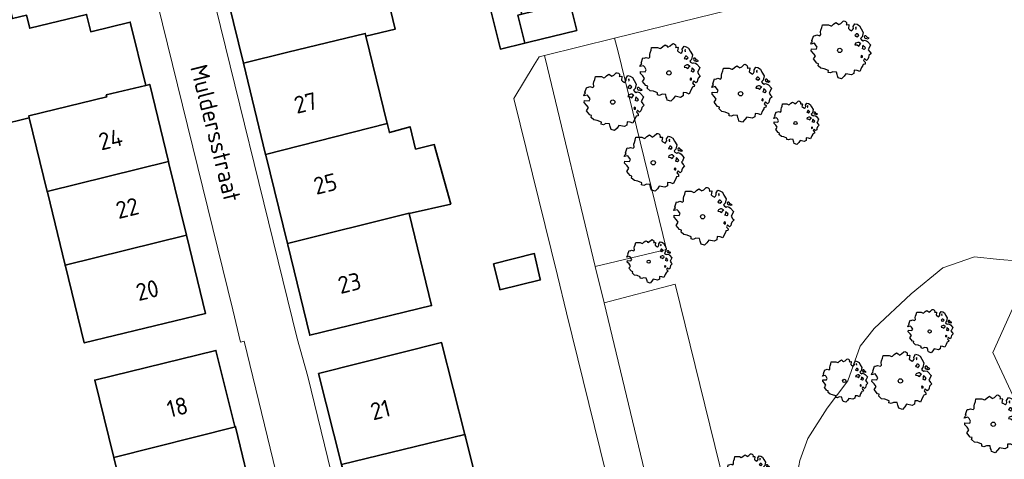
# Model space of a CAD drawing. Header units: metres. Extents: x 152391 to 157968, y 462336 to 467280.
# Tile 691 of 736: x 157218 to 157296, y 464391 to 464425. Entities that reach past the tile are written whole.
import ezdxf
from ezdxf.enums import TextEntityAlignment as Align

# ---------------------------------------------------------------- set-up
doc = ezdxf.new("R2010")
doc.units = ezdxf.units.M
doc.header["$LTSCALE"] = 0.75
doc.layers.get('0').update_dxf_attribs({"lineweight": 25})
for name, color, linetype, lineweight in [('B-GV-GR-BOOM-S', 252, 'Continuous', 25), ('B-WE-GR-BEPLANTING_CULTUUR_BODEMBEDEKKER-GV', 251, 'Continuous', 18), ('B-WE-GR-BEPLANTING_CULTUUR_HEESTERS-GV', 251, 'Continuous', 18), ('B-WE-OG-BEBOUWING-GV', 6, 'Continuous', 35), ('B-WE-OG-BEBOUWING-T18', 1, 'Continuous', 18), ('B-WE-OG-TERREIN_CULTUURSCHEIDING-GV', 251, 'Continuous', 18), ('B-WE-OG-TOPOGRAFIE-T18', 1, 'Continuous', 18), ('B-WE-VH-VERHARDING_TEGEL-GV', 251, 'Continuous', 18)]:
    doc.layers.add(name, color=color, linetype=linetype, lineweight=lineweight)
doc.styles.add('NLCS-ISO-M750-T18', font='NLCS-ISO.ttf', dxfattribs={"height": 1.35})

# ---------------------------------------------------------------- blocks, each defined once
blk = doc.blocks.new('SGR-BOOM_21_30')
at = {"linetype": 'Continuous'}
for p, q in [((-0.47, 1.45), (-0.365, 1.548)), ((-0.365, 1.548), (-0.226, 1.647)), ((-0.226, 1.647), (-0.133, 1.581)), ((-0.133, 1.581), (-0.063, 1.515)), ((-0.063, 1.515), (0.065, 1.581)), ((0.065, 1.581), (0.205, 1.712)), ((0.205, 1.712), (0.263, 1.729)), ((0.263, 1.729), (0.333, 1.696)), ((0.333, 1.696), (0.391, 1.647)), ((0.391, 1.647), (0.402, 1.532)), ((0.786, 1.4), (0.891, 1.565)), ((0.891, 1.565), (1.019, 1.532)), ((-1.633, 0.579), (-1.528, 0.875)), ((-1.528, 0.875), (-1.458, 0.858)), ((-1.458, 0.858), (-1.342, 0.908)), ((-1.342, 0.908), (-1.179, 0.858)), ((-1.179, 0.858), (-1.121, 0.924)), ((-1.133, 1.088), (-1.109, 1.187)), ((-1.121, 0.924), (-1.133, 1.088)), ((-1.109, 1.187), (-1.051, 1.335)), ((-1.051, 1.335), (-1.016, 1.499)), ((-1.016, 1.499), (-0.668, 1.499)), ((-0.668, 1.499), (-0.516, 1.433)), ((-0.516, 1.433), (-0.47, 1.45)), ((0.402, 1.532), (0.379, 1.499)), ((0.379, 1.499), (0.53, 1.515)), ((0.542, 1.483), (0.507, 1.285)), ((0.507, 1.285), (0.565, 1.236)), ((0.53, 1.515), (0.542, 1.483)), ((0.565, 1.236), (0.693, 1.154)), ((0.693, 1.154), (0.751, 1.203)), ((0.751, 1.203), (0.798, 1.285)), ((0.798, 1.285), (0.786, 1.4)), ((0.937, 0.908), (0.891, 0.875)), ((0.891, 0.875), (0.926, 0.825)), ((0.972, 1.368), (0.926, 1.335)), ((0.926, 1.335), (0.949, 1.253)), ((0.926, 0.825), (0.984, 0.842)), ((0.972, 0.973), (0.937, 0.908)), ((0.949, 1.253), (0.961, 1.236)), ((0.961, 1.269), (0.972, 1.368)), ((1.03, 0.973), (0.972, 0.973)), ((0.984, 0.842), (1.03, 0.776)), ((1.019, 1.532), (1.158, 1.45)), ((1.077, 0.94), (1.03, 0.973)), ((1.03, 0.776), (1.077, 0.842)), ((1.124, 0.875), (1.077, 0.94)), ((1.077, 0.842), (1.124, 0.875)), ((1.158, 1.45), (1.251, 1.269)), ((1.321, 0.793), (1.228, 0.694)), ((1.251, 1.269), (1.379, 1.055)), ((1.379, 1.055), (1.321, 0.793)), ((1.472, 0.858), (1.438, 0.809)), ((1.438, 0.809), (1.461, 0.743)), ((1.542, 0.858), (1.472, 0.858)), ((1.624, 0.76), (1.542, 0.858)), ((-1.703, 0.365), (-1.656, 0.48)), ((-1.493, 0.415), (-1.703, 0.365)), ((-1.679, -0.029), (-1.668, 0.086)), ((-1.668, 0.086), (-1.389, 0.07)), ((-1.656, 0.48), (-1.598, 0.53)), ((-1.598, 0.53), (-1.633, 0.579)), ((-1.423, 0.333), (-1.493, 0.415)), ((-1.33, 0.185), (-1.423, 0.333)), ((-1.389, 0.07), (-1.33, 0.185)), ((0.926, 0.415), (0.891, 0.333)), ((0.891, 0.333), (1.03, 0.316)), ((1.054, 0.464), (0.926, 0.415)), ((1.03, 0.316), (1.112, 0.251)), ((1.112, 0.464), (1.054, 0.464)), ((1.217, 0.398), (1.112, 0.464)), ((1.112, 0.251), (1.205, 0.365)), ((1.205, 0.365), (1.24, 0.415)), ((1.228, 0.694), (1.275, 0.628)), ((1.275, 0.628), (1.379, 0.563)), ((1.344, 0.185), (1.31, 0.103)), ((1.434, 0.049), (1.31, 0.103)), ((1.356, 0.3), (1.344, 0.234)), ((1.344, 0.234), (1.344, 0.185)), ((1.426, 0.234), (1.356, 0.3)), ((1.379, 0.563), (1.438, 0.595)), ((1.472, 0.201), (1.426, 0.234)), ((1.434, 0.049), (1.507, 0.136)), ((1.438, 0.595), (1.565, 0.563)), ((1.461, 0.743), (1.531, 0.694)), ((1.507, 0.136), (1.472, 0.201)), ((1.531, 0.727), (1.635, 0.678)), ((1.531, 0.694), (1.542, 0.727)), ((1.565, 0.563), (1.635, 0.513)), ((1.728, 0.71), (1.624, 0.76)), ((1.635, 0.678), (1.728, 0.71)), ((1.635, 0.513), (1.81, 0.316)), ((1.717, 0.103), (1.67, 0.037)), ((1.67, 0.037), (1.763, -0.094)), ((1.81, 0.316), (1.717, 0.103)), ((-1.54, -0.177), (-1.679, -0.029)), ((-1.551, -0.505), (-1.493, -0.423)), ((-1.354, -0.752), (-1.551, -0.505)), ((-1.435, -0.324), (-1.54, -0.177)), ((-1.493, -0.423), (-1.435, -0.324)), ((-1.249, -0.784), (-1.354, -0.752)), ((1.286, -0.292), (1.24, -0.357)), ((1.24, -0.357), (1.251, -0.423)), ((1.263, -0.423), (1.333, -0.407)), ((1.333, -0.341), (1.286, -0.292)), ((1.333, -0.407), (1.333, -0.341)), ((1.461, -0.472), (1.391, -0.587)), ((1.391, -0.587), (1.426, -0.637)), ((1.426, -0.637), (1.496, -0.702)), ((1.577, -0.587), (1.461, -0.472)), ((1.496, -0.702), (1.484, -0.801)), ((1.658, -0.522), (1.577, -0.587)), ((1.682, -0.423), (1.658, -0.522)), ((1.717, -0.308), (1.682, -0.423)), ((1.845, -0.177), (1.717, -0.308)), ((1.763, -0.094), (1.845, -0.177)), ((-1.272, -0.899), (-1.249, -0.784)), ((-1.109, -1.047), (-1.272, -0.899)), ((-0.912, -1.08), (-1.109, -1.047)), ((-0.668, -1.179), (-0.912, -1.08)), ((-0.679, -1.294), (-0.668, -1.179)), ((-0.551, -1.326), (-0.679, -1.294)), ((-0.4, -1.261), (-0.551, -1.326)), ((-0.191, -1.277), (-0.4, -1.261)), ((-0.156, -1.425), (-0.191, -1.277)), ((-0.133, -1.491), (-0.156, -1.425)), ((-0.098, -1.606), (-0.133, -1.491)), ((0.251, -1.524), (0.112, -1.671)), ((0.356, -1.376), (0.251, -1.524)), ((0.682, -1.441), (0.356, -1.376)), ((0.833, -1.359), (0.682, -1.441)), ((0.844, -1.162), (0.833, -1.359)), ((1.03, -1.179), (0.844, -1.162)), ((1.182, -1.244), (1.03, -1.179)), ((1.286, -1.014), (1.182, -1.244)), ((1.356, -0.883), (1.286, -1.014)), ((1.368, -0.834), (1.356, -0.883)), ((1.484, -0.801), (1.368, -0.834)), ((0.112, -1.671), (-0.098, -1.606))]:
    blk.add_line(p, q, dxfattribs=at)
blk.add_circle((0, 0), 0.126, dxfattribs=at)
blk = doc.blocks.new('SGR-BOOM_31_50')
at = {"linetype": 'Continuous'}
for p, q in [((-1.51, 1.451), (-1.479, 1.582)), ((-1.479, 1.582), (-1.402, 1.78)), ((-1.402, 1.78), (-1.355, 1.999)), ((-1.355, 1.999), (-0.89, 1.999)), ((-0.89, 1.999), (-0.688, 1.911)), ((-0.688, 1.911), (-0.626, 1.933)), ((-0.626, 1.933), (-0.487, 2.064)), ((-0.487, 2.064), (-0.301, 2.196)), ((-0.301, 2.196), (-0.177, 2.108)), ((-0.177, 2.108), (-0.084, 2.02)), ((-0.084, 2.02), (0.087, 2.108)), ((0.087, 2.108), (0.273, 2.283)), ((0.273, 2.283), (0.351, 2.305)), ((0.351, 2.305), (0.444, 2.261)), ((0.444, 2.261), (0.521, 2.196)), ((0.537, 2.042), (0.506, 1.999)), ((0.506, 1.999), (0.707, 2.02)), ((0.521, 2.196), (0.537, 2.042)), ((0.723, 1.977), (0.676, 1.714)), ((0.676, 1.714), (0.754, 1.648)), ((0.707, 2.02), (0.723, 1.977)), ((0.754, 1.648), (0.924, 1.539)), ((0.924, 1.539), (1.002, 1.604)), ((1.002, 1.604), (1.064, 1.714)), ((1.048, 1.867), (1.188, 2.086)), ((1.064, 1.714), (1.048, 1.867)), ((1.188, 2.086), (1.358, 2.042)), ((1.296, 1.823), (1.234, 1.78)), ((1.234, 1.78), (1.265, 1.67)), ((1.265, 1.67), (1.281, 1.648)), ((1.281, 1.692), (1.296, 1.823)), ((1.358, 2.042), (1.545, 1.933)), ((1.545, 1.933), (1.669, 1.692)), ((1.669, 1.692), (1.839, 1.407)), ((-2.177, 0.772), (-2.038, 1.166)), ((-2.131, 0.706), (-2.177, 0.772)), ((-2.038, 1.166), (-1.944, 1.144)), ((-1.944, 1.144), (-1.789, 1.21)), ((-1.789, 1.21), (-1.572, 1.144)), ((-1.572, 1.144), (-1.495, 1.232)), ((-1.495, 1.232), (-1.51, 1.451)), ((1.25, 1.21), (1.188, 1.166)), ((1.188, 1.166), (1.234, 1.101)), ((1.234, 1.101), (1.312, 1.122)), ((1.296, 1.298), (1.25, 1.21)), ((1.374, 1.298), (1.296, 1.298)), ((1.312, 1.122), (1.374, 1.035)), ((1.436, 1.254), (1.374, 1.298)), ((1.374, 1.035), (1.436, 1.122)), ((1.498, 1.166), (1.436, 1.254)), ((1.436, 1.122), (1.498, 1.166)), ((1.762, 1.057), (1.638, 0.925)), ((1.638, 0.925), (1.7, 0.838)), ((1.7, 0.838), (1.839, 0.75)), ((1.839, 1.407), (1.762, 1.057)), ((1.839, 0.75), (1.917, 0.794)), ((1.963, 1.144), (1.917, 1.079)), ((1.917, 1.079), (1.948, 0.991)), ((1.917, 0.794), (2.087, 0.75)), ((1.948, 0.991), (2.041, 0.925)), ((2.056, 1.144), (1.963, 1.144)), ((2.041, 0.969), (2.18, 0.903)), ((2.041, 0.925), (2.056, 0.969)), ((2.165, 1.013), (2.056, 1.144)), ((2.304, 0.947), (2.165, 1.013)), ((2.18, 0.903), (2.304, 0.947)), ((-2.27, 0.487), (-2.208, 0.641)), ((-1.991, 0.553), (-2.27, 0.487)), ((-2.239, -0.038), (-2.224, 0.115)), ((-2.224, 0.115), (-1.851, 0.093)), ((-2.208, 0.641), (-2.131, 0.706)), ((-1.898, 0.444), (-1.991, 0.553)), ((-1.774, 0.246), (-1.898, 0.444)), ((-1.851, 0.093), (-1.774, 0.246)), ((1.234, 0.553), (1.188, 0.444)), ((1.188, 0.444), (1.374, 0.422)), ((1.405, 0.619), (1.234, 0.553)), ((1.374, 0.422), (1.483, 0.334)), ((1.483, 0.619), (1.405, 0.619)), ((1.622, 0.531), (1.483, 0.619)), ((1.483, 0.334), (1.607, 0.487)), ((1.607, 0.487), (1.653, 0.553)), ((1.793, 0.246), (1.746, 0.137)), ((1.911, 0.065), (1.746, 0.137)), ((1.808, 0.4), (1.793, 0.312)), ((1.793, 0.312), (1.793, 0.246)), ((1.901, 0.312), (1.808, 0.4)), ((1.963, 0.268), (1.901, 0.312)), ((1.911, 0.065), (2.01, 0.181)), ((2.01, 0.181), (1.963, 0.268)), ((2.087, 0.75), (2.18, 0.684)), ((2.18, 0.684), (2.413, 0.422)), ((2.289, 0.137), (2.227, 0.049)), ((2.227, 0.049), (2.351, -0.126)), ((2.413, 0.422), (2.289, 0.137)), ((-2.053, -0.235), (-2.239, -0.038)), ((-2.069, -0.673), (-1.991, -0.564)), ((-1.805, -1.002), (-2.069, -0.673)), ((-1.913, -0.433), (-2.053, -0.235)), ((-1.991, -0.564), (-1.913, -0.433)), ((1.715, -0.389), (1.653, -0.476)), ((1.653, -0.476), (1.669, -0.564)), ((1.684, -0.564), (1.777, -0.542)), ((1.777, -0.454), (1.715, -0.389)), ((1.777, -0.542), (1.777, -0.454)), ((1.948, -0.63), (1.855, -0.783)), ((2.103, -0.783), (1.948, -0.63)), ((2.211, -0.695), (2.103, -0.783)), ((2.242, -0.564), (2.211, -0.695)), ((2.289, -0.411), (2.242, -0.564)), ((2.459, -0.235), (2.289, -0.411)), ((2.351, -0.126), (2.459, -0.235)), ((-1.665, -1.046), (-1.805, -1.002)), ((-1.696, -1.199), (-1.665, -1.046)), ((-1.479, -1.396), (-1.696, -1.199)), ((-1.216, -1.44), (-1.479, -1.396)), ((-0.89, -1.571), (-1.216, -1.44)), ((1.715, -1.352), (1.576, -1.659)), ((1.808, -1.177), (1.715, -1.352)), ((1.824, -1.112), (1.808, -1.177)), ((1.979, -1.068), (1.824, -1.112)), ((1.855, -0.783), (1.901, -0.849)), ((1.901, -0.849), (1.994, -0.936)), ((1.994, -0.936), (1.979, -1.068)), ((-0.906, -1.725), (-0.89, -1.571)), ((-0.735, -1.769), (-0.906, -1.725)), ((-0.533, -1.681), (-0.735, -1.769)), ((-0.254, -1.703), (-0.533, -1.681)), ((-0.208, -1.9), (-0.254, -1.703)), ((-0.177, -1.988), (-0.208, -1.9)), ((-0.13, -2.141), (-0.177, -1.988)), ((0.149, -2.229), (-0.13, -2.141)), ((0.335, -2.031), (0.149, -2.229)), ((0.475, -1.834), (0.335, -2.031)), ((0.909, -1.922), (0.475, -1.834)), ((1.11, -1.812), (0.909, -1.922)), ((1.126, -1.55), (1.11, -1.812)), ((1.374, -1.571), (1.126, -1.55)), ((1.576, -1.659), (1.374, -1.571))]:
    blk.add_line(p, q, dxfattribs=at)
blk.add_circle((0, 0), 0.169, dxfattribs=at)

msp = doc.modelspace()

# ---------------------------------------------------------------- linework, layer by layer
at = {"layer": 'B-WE-GR-BEPLANTING_CULTUUR_BODEMBEDEKKER-GV'}
msp.add_lwpolyline([(157261.256, 464402.442), (157268.714, 464372.119), (157271.489, 464372.873), (157264.192, 464403.213), (157263.506, 464406.064), (157259.762, 464421.631), (157259.528, 464422.603), (157259.102, 464422.498), (157258.71, 464421.85), (157257.126, 464419.232), (157260.539, 464405.356)], close=True, dxfattribs=at)
at = {"layer": 'B-WE-GR-BEPLANTING_CULTUUR_HEESTERS-GV'}
msp.add_lwpolyline([(157298.384, 464407.553), (157297.861, 464406.396), (157294.66, 464399.311), (157302.952, 464381.545), (157318.03, 464394.603), (157321.26, 464403.758)], dxfattribs=at)
at = {"layer": 'B-WE-OG-BEBOUWING-GV'}
for points in [[(157250.185, 464431.689), (157249.827, 464431.601), (157248.408, 464437.421), (157248.211, 464437.375), (157247.307, 464441.051), (157241.162, 464439.551), (157243.111, 464431.573), (157242.093, 464431.324), (157242.332, 464430.344), (157234.362, 464428.399), (157235.925, 464421.997), (157239.405, 464422.846), (157245.479, 464424.327), (157245.534, 464424.103), (157247.831, 464424.664), (157246.926, 464428.373), (157250.765, 464429.31)], [(157219.146, 464417.712), (157219.11, 464417.858), (157225.217, 464419.347), (157225.18, 464419.499), (157228.272, 464420.254), (157227.063, 464425.209), (157223.965, 464424.453), (157223.64, 464425.812), (157219.187, 464424.726), (157218.937, 464425.751), (157217.841, 464425.483), (157217.376, 464427.388), (157215.895, 464433.46), (157209.579, 464431.915), (157210.475, 464428.545), (157210.236, 464428.487), (157211.723, 464422.4), (157211.523, 464422.351), (157212.1, 464419.986), (157215.859, 464420.903), (157216.778, 464417.135)], [(157257.989, 464423.562), (157257.448, 464425.755), (157257.743, 464425.828), (157257.301, 464427.62), (157255.097, 464427.077), (157256.078, 464423.092)], [(157257.989, 464423.562), (157258.29, 464423.636), (157262.052, 464424.562), (157261.511, 464426.757), (157257.743, 464425.828), (157257.448, 464425.755)], [(157245.534, 464424.103), (157245.479, 464424.327), (157239.405, 464422.846), (157235.925, 464421.997), (157237.67, 464414.845), (157247.203, 464417.257)], [(157220.555, 464411.94), (157230.058, 464414.284), (157228.583, 464420.33), (157228.272, 464420.254), (157225.18, 464419.499), (157225.217, 464419.347), (157219.11, 464417.858), (157219.146, 464417.712)], [(157247.203, 464417.257), (157237.67, 464414.845), (157237.684, 464414.786), (157239.373, 464407.859), (157248.912, 464410.249), (157248.923, 464410.202), (157252.18, 464410.932), (157250.883, 464415.608), (157249.424, 464415.257), (157248.992, 464417.014), (157247.375, 464416.552), (157247.223, 464417.175)], [(157230.058, 464414.284), (157220.555, 464411.94), (157220.571, 464411.875), (157221.966, 464406.158), (157231.464, 464408.524), (157230.093, 464414.142)], [(157239.373, 464407.859), (157239.398, 464407.758), (157241.127, 464400.671), (157250.679, 464403), (157248.923, 464410.202), (157248.912, 464410.249)], [(157231.464, 464408.524), (157221.966, 464406.158), (157221.983, 464406.09), (157223.452, 464400.068), (157232.962, 464402.389), (157231.49, 464408.419)], [(157256.014, 464404.301), (157256.028, 464404.24), (157259.204, 464405.01), (157259.189, 464405.075), (157258.75, 464406.995), (157258.73, 464407.077), (157255.542, 464406.267)], [(157241.826, 464397.669), (157243.62, 464390.552), (157253.275, 464392.91), (157251.462, 464400.099)], [(157225.762, 464391.108), (157235.31, 464393.491), (157235.3, 464393.532), (157235.253, 464393.521), (157233.776, 464399.486), (157224.282, 464397.167), (157225.741, 464391.194)], [(157227.197, 464385.234), (157236.759, 464387.556), (157235.31, 464393.491), (157225.762, 464391.108)], [(157248.881, 464384.115), (157255.064, 464385.767), (157255.014, 464385.987), (157257.262, 464386.497), (157257.95, 464386.67), (157257.82, 464387.218), (157257.262, 464389.566), (157254.306, 464388.822), (157253.326, 464392.707), (157253.275, 464392.91), (157243.62, 464390.552), (157243.666, 464390.369), (157245.46, 464383.254)]]:
    msp.add_lwpolyline(points, close=True, dxfattribs=at)
at = {"layer": 'B-WE-OG-TERREIN_CULTUURSCHEIDING-GV'}
for points in [[(157293.425, 464452.027), (157284.983, 464450.058), (157284.602, 464449.969), (157289.533, 464429.988), (157265.025, 464423.956), (157265.264, 464422.985), (157269.098, 464407.398), (157263.506, 464406.064), (157264.192, 464403.213), (157269.767, 464404.676), (157280.663, 464360.383)], [(157279.528, 464390.849), (157280.176, 464392.576), (157281.688, 464394.952), (157283.307, 464397.111), (157284.279, 464399.81), (157285.358, 464401.214), (157288.273, 464403.913), (157290.756, 464405.964), (157293.239, 464406.828), (157295.183, 464406.612), (157297.861, 464406.396), (157298.384, 464407.553)]]:
    msp.add_lwpolyline(points, dxfattribs=at)
for points in [[(157265.025, 464423.956), (157259.528, 464422.603), (157259.762, 464421.631), (157263.506, 464406.064), (157269.098, 464407.398), (157265.264, 464422.985)], [(157281.044, 464375.577), (157298.684, 464381.455), (157302.952, 464381.545), (157294.66, 464399.311), (157297.861, 464406.396), (157295.183, 464406.612), (157293.239, 464406.828), (157290.756, 464405.964), (157288.273, 464403.913), (157285.358, 464401.214), (157284.279, 464399.81), (157283.307, 464397.111), (157281.688, 464394.952), (157280.176, 464392.576), (157279.528, 464390.849), (157278.989, 464387.934), (157279.204, 464385.882), (157279.744, 464383.075), (157279.744, 464381.455), (157279.42, 464378.864), (157280.284, 464376.597)], [(157262.669, 464370.477), (157265.92, 464357.036), (157280.663, 464360.383), (157269.767, 464404.676), (157264.192, 464403.213), (157271.489, 464372.873), (157268.714, 464372.119)]]:
    msp.add_lwpolyline(points, close=True, dxfattribs=at)
at = {"layer": 'B-WE-VH-VERHARDING_TEGEL-GV'}
msp.add_lwpolyline([(157246.468, 464374.957), (157240.975, 464397.445), (157240.973, 464397.454), (157240.133, 464400.428), (157232.64, 464430.953), (157228.401, 464429.877), (157235.099, 464402.676), (157235.104, 464402.655), (157235.712, 464400.133), (157235.997, 464400.203), (157242.36, 464373.981)], close=True, dxfattribs=at)

# ---------------------------------------------------------------- block references
at = {"layer": 'B-GV-GR-BOOM-S', "transparency": 33554559}
for name, p in [('SGR-BOOM_31_50', (157282.668, 464422.994)), ('SGR-BOOM_31_50', (157269.28, 464421.232)), ('SGR-BOOM_31_50', (157274.9, 464419.6)), ('SGR-BOOM_31_50', (157264.876, 464418.942)), ('SGR-BOOM_21_30', (157279.2, 464417.3)), ('SGR-BOOM_31_50', (157268.047, 464414.186)), ('SGR-BOOM_31_50', (157271.923, 464409.958)), ('SGR-BOOM_21_30', (157267.695, 464406.435)), ('SGR-BOOM_21_30', (157289.714, 464400.974)), ('SGR-BOOM_31_50', (157287.424, 464397.098)), ('SGR-BOOM_21_30', (157283.02, 464397.098)), ('SGR-BOOM_31_50', (157294.7, 464393.7)), ('SGR-BOOM_21_30', (157275.467, 464389.663))]:
    msp.add_blockref(name, p, dxfattribs=at)

# ---------------------------------------------------------------- texts
at = {"layer": 'B-WE-OG-BEBOUWING-T18', "style": 'NLCS-ISO-M750-T18'}
for s, rotation, p in [('27', 13.7, (157240.803, 464418.879)), ('24', 13.7, (157225.517, 464416.019)), ('25', 13.7, (157242.349, 464412.538)), ('22', 13.7, (157226.831, 464410.638)), ('23', 13.7, (157244.244, 464404.769)), ('20', 13.7, (157228.401, 464404.206)), ('18', 13.9, (157230.755, 464395.046)), ('21', 14.1, (157246.665, 464394.836))]:
    msp.add_text(s, height=1.35, rotation=rotation, dxfattribs=at).set_placement(p, align=Align.MIDDLE)
at = {"layer": 'B-WE-OG-TOPOGRAFIE-T18', "style": 'NLCS-ISO-M750-T18'}
msp.add_text('Muldersstraat', height=1.35, rotation=284.2, dxfattribs=at).set_placement((157233.756, 464416.516), align=Align.MIDDLE)

doc.saveas('drawing.dxf')
